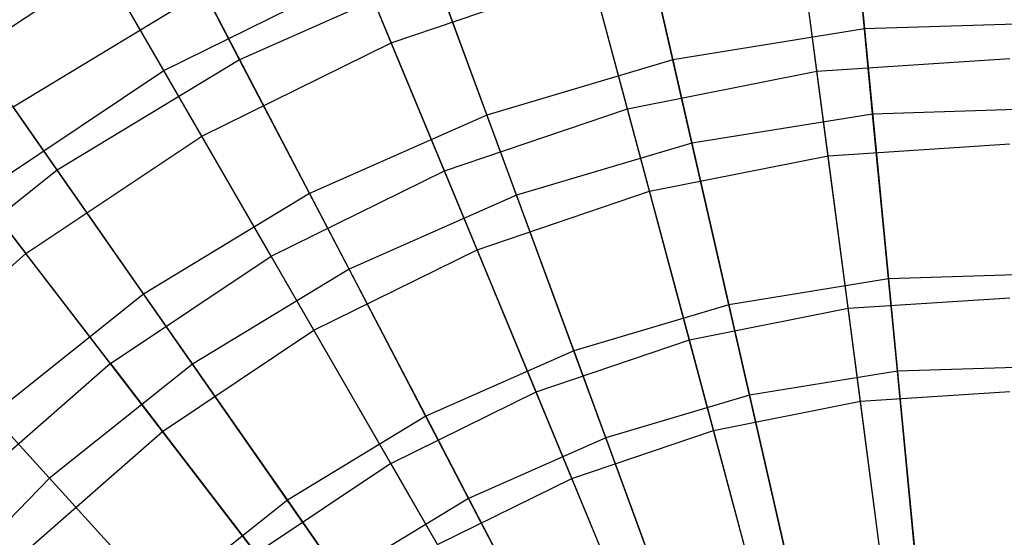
# Model space of a CAD drawing. Extents: x 0.2 to 40.1, y -6.7 to 6.7.
# Tile 316 of 516: x 20.5 to 21.5, y 4.4 to 4.9. Entities that reach past the tile are written whole.
import ezdxf

# ---------------------------------------------------------------- set-up
doc = ezdxf.new("R2010")
doc.units = 0
doc.header["$MEASUREMENT"] = 0
doc.layers.get('0').update_dxf_attribs({"color": 13, "linetype": 'CONTINUOUS'})

# ---------------------------------------------------------------- blocks, each defined once
blk = doc.blocks.new('SNOWBALL_XIV_PM3_STL')
at = {"color": 0}
for p, q in [((21.3067, 5.1187, 16.81634), (21.32772, 4.90073, 17.01035)), ((21.3067, 5.1187, 16.81634), (21.32772, 4.90073, 17.01035)), ((21.09508, 5.08449, 16.81634), (21.1438, 4.871, 17.01035)), ((21.09508, 5.08449, 16.81634), (21.1438, 4.871, 17.01035)), ((20.87338, 4.88746, 13.52376), (20.80094, 5.06235, 13.74372)), ((20.87338, 4.88746, 13.52376), (20.80094, 5.06235, 13.74372)), ((21.28213, 4.8603, 16.89428), (21.25523, 5.0646, 16.68994)), ((21.28213, 4.8603, 16.89428), (21.25523, 5.0646, 16.68994)), ((20.72772, 4.87122, 13.40989), (20.63398, 5.0509, 13.62088)), ((20.72772, 4.87122, 13.40989), (20.63398, 5.0509, 13.62088)), ((21.33561, 4.81903, 13.22556), (21.31379, 5.04516, 13.40989)), ((21.33561, 4.81903, 13.22556), (21.31379, 5.04516, 13.40989)), ((20.88957, 5.0235, 16.81634), (20.9652, 4.81799, 17.01035)), ((20.88957, 5.0235, 16.81634), (20.9652, 4.81799, 17.01035)), ((21.10009, 4.82409, 16.89428), (21.04676, 5.02314, 16.68994)), ((21.10009, 4.82409, 16.89428), (21.04676, 5.02314, 16.68994)), ((20.65484, 4.8608, 16.68994), (20.56535, 5.0158, 16.4615)), ((20.65484, 4.8608, 16.68994), (20.56535, 5.0158, 16.4615)), ((21.16207, 4.79097, 13.22556), (21.11152, 5.01246, 13.40989)), ((21.16207, 4.79097, 13.22556), (21.11152, 5.01246, 13.40989)), ((21.29284, 4.77891, 13.32912), (21.26475, 4.99232, 13.52376)), ((21.29284, 4.77891, 13.32912), (21.26475, 4.99232, 13.52376)), ((20.40725, 4.83505, 13.74372), (20.59665, 4.9616, 13.74372)), ((20.40725, 4.83505, 13.74372), (20.59665, 4.9616, 13.74372)), ((20.6913, 4.79766, 13.52376), (20.59665, 4.9616, 13.74372)), ((20.6913, 4.79766, 13.52376), (20.59665, 4.9616, 13.74372)), ((20.65484, 4.8608, 16.68994), (20.84548, 4.95481, 16.68994)), ((20.65484, 4.8608, 16.68994), (20.84548, 4.95481, 16.68994)), ((20.91509, 4.95416, 13.40989), (20.72772, 4.87122, 13.40989)), ((20.91509, 4.95416, 13.40989), (20.72772, 4.87122, 13.40989)), ((20.92434, 4.76443, 16.89428), (20.84548, 4.95481, 16.68994)), ((20.92434, 4.76443, 16.89428), (20.84548, 4.95481, 16.68994)), ((20.87338, 4.88746, 13.52376), (21.06563, 4.95271, 13.52376)), ((20.87338, 4.88746, 13.52376), (21.06563, 4.95271, 13.52376)), ((20.99355, 4.74095, 13.22556), (20.91509, 4.95416, 13.40989)), ((20.99355, 4.74095, 13.22556), (20.91509, 4.95416, 13.40989)), ((21.12134, 4.7448, 13.32912), (21.06563, 4.95271, 13.52376)), ((21.12134, 4.7448, 13.32912), (21.06563, 4.95271, 13.52376)), ((20.69355, 4.93672, 16.81634), (20.51023, 4.8256, 16.81634)), ((20.69355, 4.93672, 16.81634), (20.51023, 4.8256, 16.81634)), ((20.69355, 4.93672, 16.81634), (20.79484, 4.74257, 17.01035)), ((20.69355, 4.93672, 16.81634), (20.79484, 4.74257, 17.01035)), ((20.5525, 4.765, 13.40989), (20.43656, 4.93122, 13.62088)), ((20.5525, 4.765, 13.40989), (20.43656, 4.93122, 13.62088)), ((21.32772, 4.90073, 17.01035), (21.1438, 4.871, 17.01035)), ((21.32772, 4.90073, 17.01035), (21.1438, 4.871, 17.01035)), ((21.51393, 4.9067, 17.01035), (21.32772, 4.90073, 17.01035)), ((21.51393, 4.9067, 17.01035), (21.32772, 4.90073, 17.01035)), ((21.32772, 4.90073, 17.01035), (21.35089, 4.66056, 17.17579)), ((21.32772, 4.90073, 17.01035), (21.35089, 4.66056, 17.17579)), ((20.6913, 4.79766, 13.52376), (20.87338, 4.88746, 13.52376)), ((20.6913, 4.79766, 13.52376), (20.87338, 4.88746, 13.52376)), ((20.95575, 4.68859, 13.32912), (20.87338, 4.88746, 13.52376)), ((20.95575, 4.68859, 13.32912), (20.87338, 4.88746, 13.52376)), ((20.72772, 4.87122, 13.40989), (20.5525, 4.765, 13.40989)), ((20.72772, 4.87122, 13.40989), (20.5525, 4.765, 13.40989)), ((20.83281, 4.6698, 13.22556), (20.72772, 4.87122, 13.40989)), ((20.83281, 4.6698, 13.22556), (20.72772, 4.87122, 13.40989)), ((21.1438, 4.871, 17.01035), (20.9652, 4.81799, 17.01035)), ((21.1438, 4.871, 17.01035), (20.9652, 4.81799, 17.01035)), ((21.1438, 4.871, 17.01035), (21.1975, 4.63576, 17.17579)), ((21.1438, 4.871, 17.01035), (21.1975, 4.63576, 17.17579)), ((21.28213, 4.8603, 16.89428), (21.46733, 4.87244, 16.89428)), ((21.28213, 4.8603, 16.89428), (21.46733, 4.87244, 16.89428)), ((20.47811, 4.74271, 16.68994), (20.65484, 4.8608, 16.68994)), ((20.47811, 4.74271, 16.68994), (20.65484, 4.8608, 16.68994)), ((20.75787, 4.68234, 16.89428), (20.65484, 4.8608, 16.68994)), ((20.75787, 4.68234, 16.89428), (20.65484, 4.8608, 16.68994)), ((21.10009, 4.82409, 16.89428), (21.28213, 4.8603, 16.89428)), ((21.10009, 4.82409, 16.89428), (21.28213, 4.8603, 16.89428)), ((21.31214, 4.63233, 17.07134), (21.28213, 4.8603, 16.89428)), ((21.31214, 4.63233, 17.07134), (21.28213, 4.8603, 16.89428)), ((20.40725, 4.83505, 13.74372), (20.52249, 4.68487, 13.52376)), ((20.40725, 4.83505, 13.74372), (20.52249, 4.68487, 13.52376)), ((20.51023, 4.8256, 16.81634), (20.63552, 4.64599, 17.01035)), ((20.51023, 4.8256, 16.81634), (20.63552, 4.64599, 17.01035)), ((20.92434, 4.76443, 16.89428), (21.10009, 4.82409, 16.89428)), ((20.92434, 4.76443, 16.89428), (21.10009, 4.82409, 16.89428)), ((21.1596, 4.60199, 17.07134), (21.10009, 4.82409, 16.89428)), ((21.1596, 4.60199, 17.07134), (21.10009, 4.82409, 16.89428)), ((21.5113, 4.82466, 13.22556), (21.33561, 4.81903, 13.22556)), ((21.5113, 4.82466, 13.22556), (21.33561, 4.81903, 13.22556)), ((20.9652, 4.81799, 17.01035), (20.79484, 4.74257, 17.01035)), ((20.9652, 4.81799, 17.01035), (20.79484, 4.74257, 17.01035)), ((20.9652, 4.81799, 17.01035), (21.04853, 4.59155, 17.17579)), ((20.9652, 4.81799, 17.01035), (21.04853, 4.59155, 17.17579)), ((21.33561, 4.81903, 13.22556), (21.16207, 4.79097, 13.22556)), ((21.33561, 4.81903, 13.22556), (21.16207, 4.79097, 13.22556)), ((21.35944, 4.57194, 13.07074), (21.33561, 4.81903, 13.22556)), ((21.35944, 4.57194, 13.07074), (21.33561, 4.81903, 13.22556)), ((20.52249, 4.68487, 13.52376), (20.6913, 4.79766, 13.52376)), ((20.52249, 4.68487, 13.52376), (20.6913, 4.79766, 13.52376)), ((20.79892, 4.61125, 13.32912), (20.6913, 4.79766, 13.52376)), ((20.79892, 4.61125, 13.32912), (20.6913, 4.79766, 13.52376)), ((21.16207, 4.79097, 13.22556), (20.99355, 4.74095, 13.22556)), ((21.16207, 4.79097, 13.22556), (20.99355, 4.74095, 13.22556)), ((21.21731, 4.54896, 13.07074), (21.16207, 4.79097, 13.22556)), ((21.21731, 4.54896, 13.07074), (21.16207, 4.79097, 13.22556)), ((21.29284, 4.77891, 13.32912), (21.46733, 4.79035, 13.32912)), ((21.29284, 4.77891, 13.32912), (21.46733, 4.79035, 13.32912)), ((21.12134, 4.7448, 13.32912), (21.29284, 4.77891, 13.32912)), ((21.12134, 4.7448, 13.32912), (21.29284, 4.77891, 13.32912)), ((21.32389, 4.5431, 13.16283), (21.29284, 4.77891, 13.32912)), ((21.32389, 4.5431, 13.16283), (21.29284, 4.77891, 13.32912)), ((20.5525, 4.765, 13.40989), (20.3923, 4.63725, 13.40989)), ((20.5525, 4.765, 13.40989), (20.3923, 4.63725, 13.40989)), ((20.68248, 4.57867, 13.22556), (20.5525, 4.765, 13.40989)), ((20.68248, 4.57867, 13.22556), (20.5525, 4.765, 13.40989)), ((20.75787, 4.68234, 16.89428), (20.92434, 4.76443, 16.89428)), ((20.75787, 4.68234, 16.89428), (20.92434, 4.76443, 16.89428)), ((21.01233, 4.552, 17.07134), (20.92434, 4.76443, 16.89428)), ((21.01233, 4.552, 17.07134), (20.92434, 4.76443, 16.89428)), ((20.60355, 4.57923, 16.89428), (20.47811, 4.74271, 16.68994)), ((20.60355, 4.57923, 16.89428), (20.47811, 4.74271, 16.68994)), ((20.79484, 4.74257, 17.01035), (20.63552, 4.64599, 17.01035)), ((20.79484, 4.74257, 17.01035), (20.63552, 4.64599, 17.01035)), ((20.79484, 4.74257, 17.01035), (20.90644, 4.52865, 17.17579)), ((20.79484, 4.74257, 17.01035), (20.90644, 4.52865, 17.17579)), ((20.99355, 4.74095, 13.22556), (20.83281, 4.6698, 13.22556)), ((20.99355, 4.74095, 13.22556), (20.83281, 4.6698, 13.22556)), ((20.95575, 4.68859, 13.32912), (21.12134, 4.7448, 13.32912)), ((20.95575, 4.68859, 13.32912), (21.12134, 4.7448, 13.32912)), ((21.07928, 4.508, 13.07074), (20.99355, 4.74095, 13.22556)), ((21.07928, 4.508, 13.07074), (20.99355, 4.74095, 13.22556)), ((21.18289, 4.51506, 13.16283), (21.12134, 4.7448, 13.32912)), ((21.18289, 4.51506, 13.16283), (21.12134, 4.7448, 13.32912)), ((20.36985, 4.55101, 13.52376), (20.52249, 4.68487, 13.52376)), ((20.36985, 4.55101, 13.52376), (20.52249, 4.68487, 13.52376)), ((20.65353, 4.5141, 13.32912), (20.52249, 4.68487, 13.52376)), ((20.65353, 4.5141, 13.32912), (20.52249, 4.68487, 13.52376)), ((20.60355, 4.57923, 16.89428), (20.75787, 4.68234, 16.89428)), ((20.60355, 4.57923, 16.89428), (20.75787, 4.68234, 16.89428)), ((20.87284, 4.48321, 17.07134), (20.75787, 4.68234, 16.89428)), ((20.87284, 4.48321, 17.07134), (20.75787, 4.68234, 16.89428)), ((20.79892, 4.61125, 13.32912), (20.95575, 4.68859, 13.32912)), ((20.79892, 4.61125, 13.32912), (20.95575, 4.68859, 13.32912)), ((21.04677, 4.46885, 13.16283), (20.95575, 4.68859, 13.32912)), ((21.04677, 4.46885, 13.16283), (20.95575, 4.68859, 13.32912)), ((20.83281, 4.6698, 13.22556), (20.68248, 4.57867, 13.22556)), ((20.83281, 4.6698, 13.22556), (20.68248, 4.57867, 13.22556)), ((20.94762, 4.44971, 13.07074), (20.83281, 4.6698, 13.22556)), ((20.94762, 4.44971, 13.07074), (20.83281, 4.6698, 13.22556)), ((21.5062, 4.66554, 17.17579), (21.35089, 4.66056, 17.17579)), ((21.5062, 4.66554, 17.17579), (21.35089, 4.66056, 17.17579)), ((21.35089, 4.66056, 17.17579), (21.1975, 4.63576, 17.17579)), ((21.35089, 4.66056, 17.17579), (21.1975, 4.63576, 17.17579)), ((21.35089, 4.66056, 17.17579), (21.37585, 4.40188, 17.31014)), ((21.35089, 4.66056, 17.17579), (21.37585, 4.40188, 17.31014)), ((20.63552, 4.64599, 17.01035), (20.48986, 4.52983, 17.01035)), ((20.63552, 4.64599, 17.01035), (20.48986, 4.52983, 17.01035)), ((20.63552, 4.64599, 17.01035), (20.77356, 4.4481, 17.17579)), ((20.63552, 4.64599, 17.01035), (20.77356, 4.4481, 17.17579)), ((20.54504, 4.46907, 13.22556), (20.3923, 4.63725, 13.40989)), ((20.54504, 4.46907, 13.22556), (20.3923, 4.63725, 13.40989)), ((21.1975, 4.63576, 17.17579), (21.04853, 4.59155, 17.17579)), ((21.1975, 4.63576, 17.17579), (21.04853, 4.59155, 17.17579)), ((21.1975, 4.63576, 17.17579), (21.25532, 4.38239, 17.31014)), ((21.1975, 4.63576, 17.17579), (21.25532, 4.38239, 17.31014)), ((21.31214, 4.63233, 17.07134), (21.46733, 4.6425, 17.07134)), ((21.31214, 4.63233, 17.07134), (21.46733, 4.6425, 17.07134)), ((21.1596, 4.60199, 17.07134), (21.31214, 4.63233, 17.07134)), ((21.1596, 4.60199, 17.07134), (21.31214, 4.63233, 17.07134)), ((21.3448, 4.38425, 17.21834), (21.31214, 4.63233, 17.07134)), ((21.3448, 4.38425, 17.21834), (21.31214, 4.63233, 17.07134)), ((20.65353, 4.5141, 13.32912), (20.79892, 4.61125, 13.32912)), ((20.65353, 4.5141, 13.32912), (20.79892, 4.61125, 13.32912)), ((20.91784, 4.40527, 13.16283), (20.79892, 4.61125, 13.32912)), ((20.91784, 4.40527, 13.16283), (20.79892, 4.61125, 13.32912)), ((21.01233, 4.552, 17.07134), (21.1596, 4.60199, 17.07134)), ((21.01233, 4.552, 17.07134), (21.1596, 4.60199, 17.07134)), ((21.22437, 4.3603, 17.21834), (21.1596, 4.60199, 17.07134)), ((21.22437, 4.3603, 17.21834), (21.1596, 4.60199, 17.07134)), ((21.04853, 4.59155, 17.17579), (20.90644, 4.52865, 17.17579)), ((21.04853, 4.59155, 17.17579), (20.90644, 4.52865, 17.17579)), ((21.04853, 4.59155, 17.17579), (21.13828, 4.34766, 17.31014)), ((21.04853, 4.59155, 17.17579), (21.13828, 4.34766, 17.31014)), ((20.60355, 4.57923, 16.89428), (20.46401, 4.45685, 16.89428)), ((20.60355, 4.57923, 16.89428), (20.46401, 4.45685, 16.89428)), ((20.68248, 4.57867, 13.22556), (20.54504, 4.46907, 13.22556)), ((20.68248, 4.57867, 13.22556), (20.54504, 4.46907, 13.22556)), ((20.60355, 4.57923, 16.89428), (20.74353, 4.39681, 17.07134)), ((20.60355, 4.57923, 16.89428), (20.74353, 4.39681, 17.07134)), ((20.8245, 4.37508, 13.07074), (20.68248, 4.57867, 13.22556)), ((20.8245, 4.37508, 13.07074), (20.68248, 4.57867, 13.22556)), ((21.35944, 4.57194, 13.07074), (21.21731, 4.54896, 13.07074)), ((21.35944, 4.57194, 13.07074), (21.21731, 4.54896, 13.07074)), ((21.50335, 4.57656, 13.07074), (21.35944, 4.57194, 13.07074)), ((21.50335, 4.57656, 13.07074), (21.35944, 4.57194, 13.07074)), ((21.38493, 4.3077, 12.94778), (21.35944, 4.57194, 13.07074)), ((21.38493, 4.3077, 12.94778), (21.35944, 4.57194, 13.07074)), ((20.87284, 4.48321, 17.07134), (21.01233, 4.552, 17.07134)), ((20.87284, 4.48321, 17.07134), (21.01233, 4.552, 17.07134)), ((21.10809, 4.32083, 17.21834), (21.01233, 4.552, 17.07134)), ((21.10809, 4.32083, 17.21834), (21.01233, 4.552, 17.07134)), ((21.21731, 4.54896, 13.07074), (21.07928, 4.508, 13.07074)), ((21.21731, 4.54896, 13.07074), (21.07928, 4.508, 13.07074)), ((21.27638, 4.29015, 12.94778), (21.21731, 4.54896, 13.07074)), ((21.27638, 4.29015, 12.94778), (21.21731, 4.54896, 13.07074)), ((21.32389, 4.5431, 13.16283), (21.46733, 4.55251, 13.16283)), ((21.32389, 4.5431, 13.16283), (21.46733, 4.55251, 13.16283)), ((21.18289, 4.51506, 13.16283), (21.32389, 4.5431, 13.16283)), ((21.18289, 4.51506, 13.16283), (21.32389, 4.5431, 13.16283)), ((21.3574, 4.28858, 13.0275), (21.32389, 4.5431, 13.16283)), ((21.3574, 4.28858, 13.0275), (21.32389, 4.5431, 13.16283)), ((20.48986, 4.52983, 17.01035), (20.65207, 4.35122, 17.17579)), ((20.48986, 4.52983, 17.01035), (20.65207, 4.35122, 17.17579)), ((20.90644, 4.52865, 17.17579), (20.77356, 4.4481, 17.17579)), ((20.90644, 4.52865, 17.17579), (20.77356, 4.4481, 17.17579)), ((20.90644, 4.52865, 17.17579), (21.02665, 4.29824, 17.31014)), ((20.90644, 4.52865, 17.17579), (21.02665, 4.29824, 17.31014)), ((20.52205, 4.3988, 13.32912), (20.65353, 4.5141, 13.32912)), ((20.52205, 4.3988, 13.32912), (20.65353, 4.5141, 13.32912)), ((20.79832, 4.32541, 13.16283), (20.65353, 4.5141, 13.32912)), ((20.79832, 4.32541, 13.16283), (20.65353, 4.5141, 13.32912)), ((21.04677, 4.46885, 13.16283), (21.18289, 4.51506, 13.16283)), ((21.04677, 4.46885, 13.16283), (21.18289, 4.51506, 13.16283)), ((21.24934, 4.26709, 13.0275), (21.18289, 4.51506, 13.16283)), ((21.24934, 4.26709, 13.0275), (21.18289, 4.51506, 13.16283)), ((21.07928, 4.508, 13.07074), (20.94762, 4.44971, 13.07074)), ((21.07928, 4.508, 13.07074), (20.94762, 4.44971, 13.07074)), ((21.17096, 4.25886, 12.94778), (21.07928, 4.508, 13.07074)), ((21.17096, 4.25886, 12.94778), (21.07928, 4.508, 13.07074)), ((20.87284, 4.48321, 17.07134), (20.74353, 4.39681, 17.07134)), ((20.87284, 4.48321, 17.07134), (20.74353, 4.39681, 17.07134)), ((20.87284, 4.48321, 17.07134), (20.99795, 4.26652, 17.21834)), ((20.87284, 4.48321, 17.07134), (20.99795, 4.26652, 17.21834)), ((20.54504, 4.46907, 13.22556), (20.42275, 4.34279, 13.22556)), ((20.54504, 4.46907, 13.22556), (20.42275, 4.34279, 13.22556)), ((20.71193, 4.28531, 13.07074), (20.54504, 4.46907, 13.22556)), ((20.71193, 4.28531, 13.07074), (20.54504, 4.46907, 13.22556)), ((20.91784, 4.40527, 13.16283), (21.04677, 4.46885, 13.16283)), ((20.91784, 4.40527, 13.16283), (21.04677, 4.46885, 13.16283)), ((21.14501, 4.23167, 13.0275), (21.04677, 4.46885, 13.16283)), ((21.14501, 4.23167, 13.0275), (21.04677, 4.46885, 13.16283)), ((20.77356, 4.4481, 17.17579), (20.65207, 4.35122, 17.17579)), ((20.77356, 4.4481, 17.17579), (20.65207, 4.35122, 17.17579)), ((20.77356, 4.4481, 17.17579), (20.92225, 4.23495, 17.31014)), ((20.77356, 4.4481, 17.17579), (20.92225, 4.23495, 17.31014)), ((20.94762, 4.44971, 13.07074), (20.8245, 4.37508, 13.07074)), ((20.94762, 4.44971, 13.07074), (20.8245, 4.37508, 13.07074)), ((21.07041, 4.21435, 12.94778), (20.94762, 4.44971, 13.07074)), ((21.07041, 4.21435, 12.94778), (20.94762, 4.44971, 13.07074))]:
    blk.add_line(p, q, dxfattribs=at)
blk = doc.blocks.new('GRUPUJ_1')
at = {"color": 0}
blk.add_blockref('SNOWBALL_XIV_PM3_STL', (-0.20617, 6.65964, -0.51186), dxfattribs=at)

msp = doc.modelspace()

# ---------------------------------------------------------------- block references
at = {"color": 0}
msp.add_blockref('GRUPUJ_1', (0.20617, -6.65964, 0.51186), dxfattribs=at)

doc.saveas('drawing.dxf')
